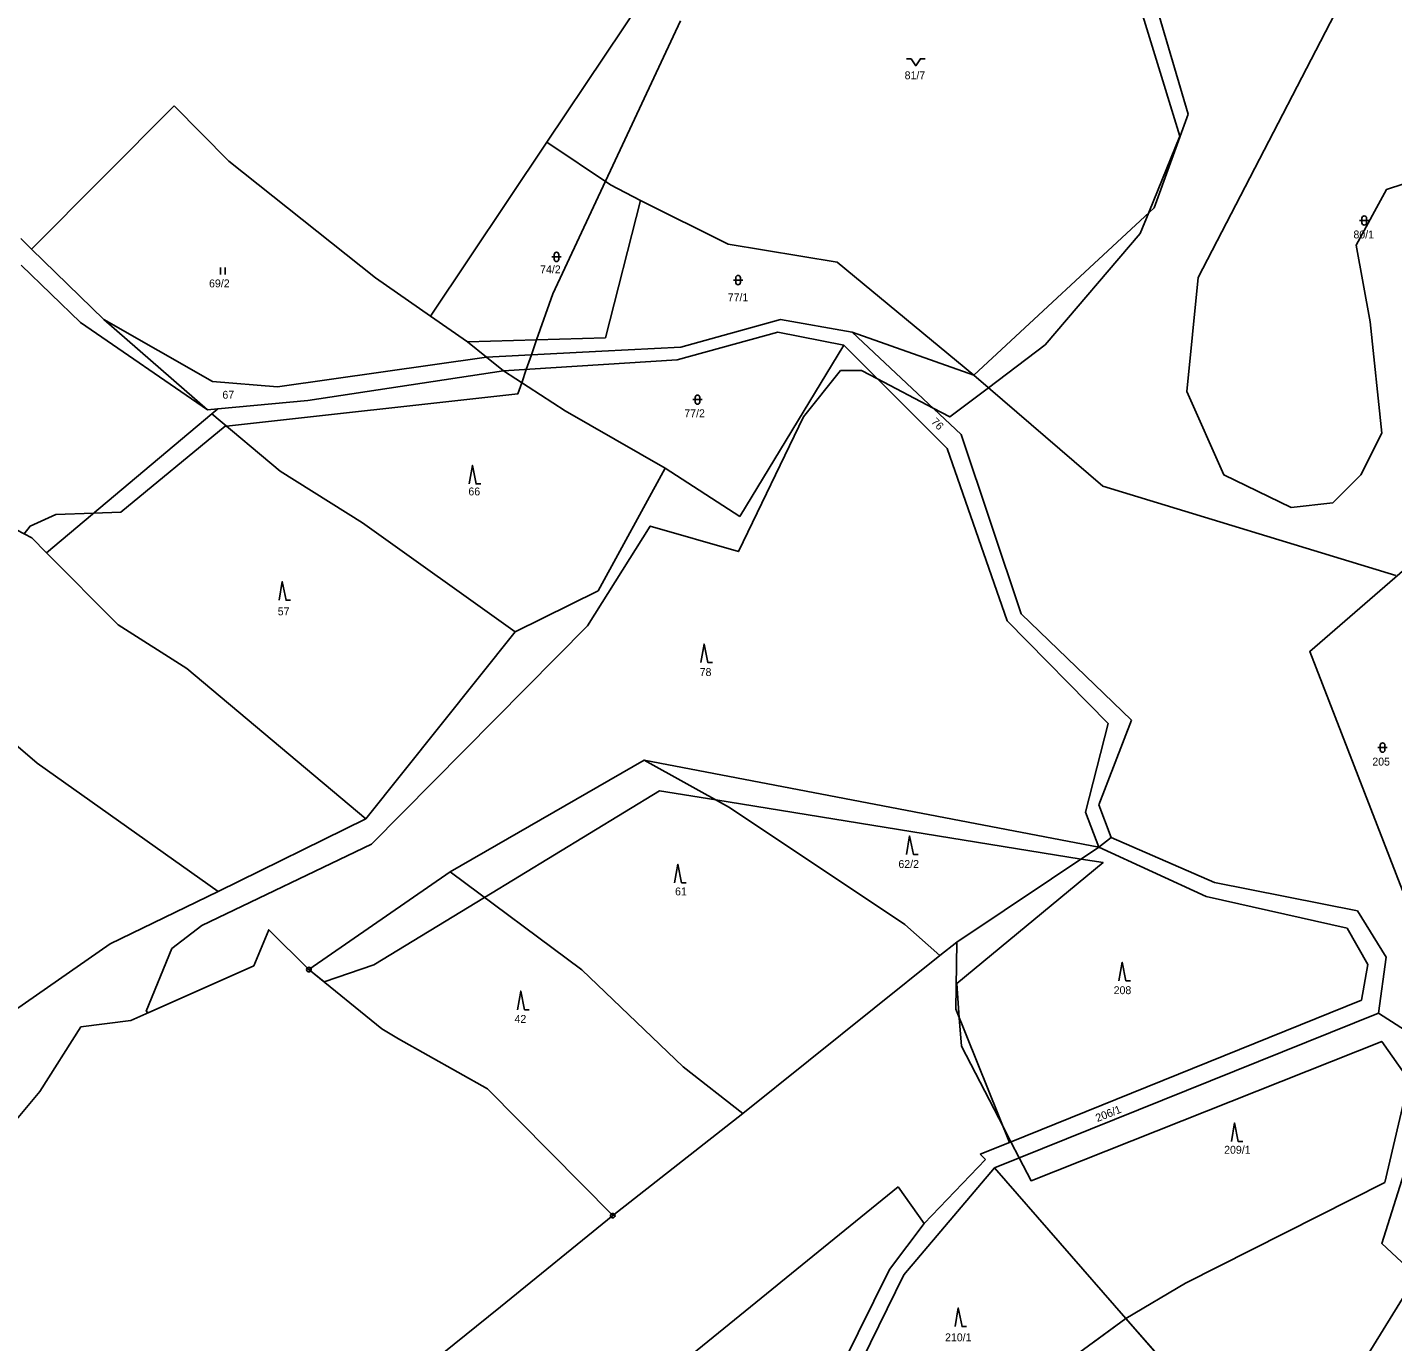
# Model space of a CAD drawing. Extents: x -547623 to -538651, y -1096714 to -1086522.
# Drawn here: x -542520.1 to -542226.1, y -1091898.7 to -1091615.6 of the extents above; entities that cross this region are included whole.
import ezdxf

# ---------------------------------------------------------------- set-up
doc = ezdxf.new("R2010")
doc.units = 0
for name, color, linetype in [('Vrstva 1', 7, 'Continuous'), ('Vrstva 25', 7, 'Continuous'), ('Vrstva 41', 7, 'Continuous'), ('Vrstva 52', 7, 'Continuous'), ('Vrstva 83', 7, 'Continuous'), ('Vrstva 86', 7, 'Continuous')]:
    doc.layers.add(name, color=color, linetype=linetype)

msp = doc.modelspace()

# ---------------------------------------------------------------- linework, layer by layer
at = {"layer": 'Vrstva 1'}
for points in [[(-542383.44, -1091603.18), (-542408.24, -1091640.29)], [(-542270.17, -1091634.31), (-542277.36, -1091609.95)], [(-542488.46, -1091632.52), (-542519.18, -1091663.35)], [(-542476.71, -1091644.42), (-542488.46, -1091632.52)], [(-542277.53, -1091654.43), (-542270.17, -1091634.31)], [(-542408.24, -1091640.29), (-542433.3, -1091677.79)], [(-542394.55, -1091649.48), (-542408.24, -1091640.29)], [(-542445.14, -1091669.56), (-542476.71, -1091644.42)], [(-542388.09, -1091652.89), (-542394.55, -1091649.48)], [(-542388.09, -1091652.89), (-542395.66, -1091682.44)], [(-542369.18, -1091662.32), (-542388.09, -1091652.89)], [(-542316.35, -1091690.51), (-542277.53, -1091654.43)], [(-542519.18, -1091663.35), (-542521.52, -1091661.06)], [(-542503.65, -1091678.54), (-542519.18, -1091663.35)], [(-542345.75, -1091666.17), (-542369.18, -1091662.32)], [(-542316.35, -1091690.51), (-542345.75, -1091666.17)], [(-542521.43, -1091666.8), (-542508.64, -1091679.19)], [(-542433.3, -1091677.79), (-542445.14, -1091669.56)], [(-542425.32, -1091683.34), (-542433.3, -1091677.79)], [(-542508.64, -1091679.19), (-542481.34, -1091697.96)], [(-542480.24, -1091691.88), (-542503.65, -1091678.54)], [(-542503.65, -1091678.54), (-542481.34, -1091697.96)], [(-542379.41, -1091684.48), (-542357.98, -1091678.52)], [(-542357.98, -1091678.52), (-542342.49, -1091681.24)], [(-542425.32, -1091683.34), (-542395.66, -1091682.44)], [(-542421.23, -1091686.64), (-542425.32, -1091683.34)], [(-542358.55, -1091681.24), (-542380.22, -1091687.22)], [(-542344.3, -1091684.07), (-542358.55, -1091681.24)], [(-542319.02, -1091703.31), (-542342.49, -1091681.24)], [(-542342.49, -1091681.24), (-542316.35, -1091690.51)], [(-542421.23, -1091686.64), (-542466.21, -1091692.99)], [(-542421.23, -1091686.64), (-542396.41, -1091685.36)], [(-542417.57, -1091689.6), (-542421.23, -1091686.64)], [(-542396.41, -1091685.36), (-542379.41, -1091684.48)], [(-542344.3, -1091684.07), (-542366.69, -1091720.95)], [(-542322.04, -1091706.3), (-542344.3, -1091684.07)], [(-542459.69, -1091695.93), (-542417.57, -1091689.6)], [(-542380.22, -1091687.22), (-542417.57, -1091689.6)], [(-542417.57, -1091689.6), (-542404.34, -1091698.18)], [(-542466.21, -1091692.99), (-542480.24, -1091691.88)], [(-542316.35, -1091690.51), (-542288.55, -1091714.43)], [(-542481.34, -1091697.96), (-542479.12, -1091697.75)], [(-542480.37, -1091698.8), (-542479.12, -1091697.75)], [(-542479.12, -1091697.75), (-542459.69, -1091695.93)], [(-542404.34, -1091698.18), (-542382.78, -1091710.52)], [(-542515.99, -1091728.75), (-542480.37, -1091698.8)], [(-542465.7, -1091711.2), (-542480.37, -1091698.8)], [(-542306.14, -1091741.89), (-542319.02, -1091703.31)], [(-542309.15, -1091743.41), (-542322.04, -1091706.3)], [(-542447.95, -1091722.33), (-542465.7, -1091711.2)], [(-542382.78, -1091710.52), (-542397.22, -1091736.97)], [(-542366.69, -1091720.95), (-542382.78, -1091710.52)], [(-542288.55, -1091714.43), (-542225.46, -1091733.62)], [(-542532.4, -1091718.66), (-542519.16, -1091725.55)], [(-542579.48, -1091721.4), (-542517.96, -1091774.09)], [(-542415.1, -1091745.77), (-542447.95, -1091722.33)], [(-542519.16, -1091725.55), (-542515.99, -1091728.75)], [(-542515.99, -1091728.75), (-542500.58, -1091744.28)], [(-542397.22, -1091736.97), (-542415.1, -1091745.77)], [(-542282.39, -1091764.82), (-542306.14, -1091741.89)], [(-542500.58, -1091744.28), (-542485.78, -1091753.67)], [(-542287.37, -1091765.51), (-542309.15, -1091743.41)], [(-542415.1, -1091745.77), (-542447.25, -1091786.05)], [(-542485.78, -1091753.67), (-542447.25, -1091786.05)], [(-542292.27, -1091784.66), (-542287.37, -1091765.51)], [(-542289.4, -1091783.06), (-542282.39, -1091764.82)], [(-542517.96, -1091774.09), (-542479.03, -1091801.74)], [(-542429.09, -1091797.51), (-542387.29, -1091773.46)], [(-542387.29, -1091773.46), (-542289.4, -1091792.18)], [(-542387.29, -1091773.46), (-542368.91, -1091783.6)], [(-542368.91, -1091783.6), (-542331.18, -1091808.83)], [(-542286.77, -1091790.08), (-542289.4, -1091783.06)], [(-542447.25, -1091786.05), (-542479.03, -1091801.74)], [(-542289.4, -1091792.18), (-542292.27, -1091784.66)], [(-542320, -1091812.59), (-542289.4, -1091792.18)], [(-542286.77, -1091790.08), (-542289.4, -1091792.18)], [(-542289.4, -1091792.18), (-542266.27, -1091802.79)], [(-542264.54, -1091799.74), (-542286.77, -1091790.08)], [(-542459.48, -1091818.52), (-542429.09, -1091797.51)], [(-542429.09, -1091797.51), (-542400.73, -1091818.57)], [(-542233.75, -1091805.9), (-542264.54, -1091799.74)], [(-542479.03, -1091801.74), (-542502.26, -1091813)], [(-542266.27, -1091802.79), (-542235.95, -1091809.64)], [(-542227.54, -1091815.85), (-542233.75, -1091805.9)], [(-542331.18, -1091808.83), (-542323.62, -1091815.49)], [(-542235.95, -1091809.64), (-542231.48, -1091817.41)], [(-542502.26, -1091813), (-542542.83, -1091841.2)], [(-542323.62, -1091815.49), (-542320, -1091812.59)], [(-542320, -1091812.59), (-542320.18, -1091827.09)], [(-542366.03, -1091849.51), (-542323.62, -1091815.49)], [(-542229.17, -1091827.94), (-542227.54, -1091815.85)], [(-542400.73, -1091818.57), (-542378.88, -1091839.47)], [(-542231.48, -1091817.41), (-542232.89, -1091825.15)], [(-542320.18, -1091827.09), (-542308.64, -1091855.75)], [(-542311.85, -1091861.24), (-542229.17, -1091827.94)], [(-542232.89, -1091825.15), (-542308.64, -1091855.75)], [(-542229.17, -1091827.94), (-542220.59, -1091833.44)], [(-542227.83, -1091864.42), (-542220.59, -1091833.44)], [(-542378.88, -1091839.47), (-542366.03, -1091849.51)], [(-542394.08, -1091871.53), (-542366.03, -1091849.51)], [(-542308.64, -1091855.75), (-542314.93, -1091858.29)], [(-542327.04, -1091873.23), (-542313.84, -1091859.42)], [(-542313.84, -1091859.42), (-542314.93, -1091858.29)], [(-542331.4, -1091884.28), (-542311.85, -1091861.24)], [(-542283.58, -1091893.68), (-542311.85, -1091861.24)], [(-542436.37, -1091949.66), (-542332.61, -1091865.29)], [(-542327.04, -1091873.23), (-542332.61, -1091865.29)], [(-542270.78, -1091886.08), (-542227.83, -1091864.42)], [(-542334.5, -1091883.13), (-542327.04, -1091873.23)], [(-542361.4, -1091937.55), (-542334.5, -1091883.13)], [(-542358.41, -1091939.35), (-542331.4, -1091884.28)], [(-542283.58, -1091893.68), (-542270.78, -1091886.08)], [(-542324.59, -1091923.69), (-542283.58, -1091893.68)], [(-542283.58, -1091893.68), (-542246.38, -1091936.31)]]:
    msp.add_lwpolyline(points, dxfattribs=at)
at = {"layer": 'Vrstva 25'}
for p, q in [((-542233.26, -1091657.2), (-542231.26, -1091657.2)), ((-542232.76, -1091657.7), (-542232.76, -1091656.7)), ((-542231.76, -1091656.7), (-542231.76, -1091657.7)), ((-542407.18, -1091665.04), (-542405.18, -1091665.04)), ((-542406.68, -1091665.54), (-542406.68, -1091664.54)), ((-542405.68, -1091664.54), (-542405.68, -1091665.54)), ((-542478.48, -1091668.8), (-542478.48, -1091667.3)), ((-542477.48, -1091668.8), (-542477.48, -1091667.3)), ((-542368.09, -1091670.03), (-542366.09, -1091670.03)), ((-542367.59, -1091670.53), (-542367.59, -1091669.53)), ((-542366.59, -1091669.53), (-542366.59, -1091670.53)), ((-542376.32, -1091696.28), (-542376.32, -1091695.28)), ((-542375.32, -1091695.28), (-542375.32, -1091696.28)), ((-542376.82, -1091695.78), (-542374.82, -1091695.78)), ((-542229.31, -1091770.71), (-542227.31, -1091770.71)), ((-542228.81, -1091771.21), (-542228.81, -1091770.21)), ((-542227.81, -1091770.21), (-542227.81, -1091771.21))]:
    msp.add_line(p, q, dxfattribs=at)
for points in [[(-542330.82, -1091622.37), (-542329.82, -1091622.37), (-542328.82, -1091623.87), (-542327.82, -1091622.37), (-542326.82, -1091622.37)], [(-542424.99, -1091713.93), (-542424.29, -1091709.93), (-542423.49, -1091713.93), (-542422.49, -1091713.93)], [(-542465.91, -1091738.97), (-542465.21, -1091734.97), (-542464.41, -1091738.97), (-542463.41, -1091738.97)], [(-542375.09, -1091752.41), (-542374.39, -1091748.41), (-542373.59, -1091752.41), (-542372.59, -1091752.41)], [(-542330.84, -1091793.73), (-542330.14, -1091789.73), (-542329.34, -1091793.73), (-542328.34, -1091793.73)], [(-542380.74, -1091799.84), (-542380.04, -1091795.84), (-542379.24, -1091799.84), (-542378.24, -1091799.84)], [(-542285.08, -1091820.94), (-542284.38, -1091816.94), (-542283.58, -1091820.94), (-542282.58, -1091820.94)], [(-542414.56, -1091827.17), (-542413.86, -1091823.17), (-542413.06, -1091827.17), (-542412.06, -1091827.17)], [(-542260.88, -1091855.57), (-542260.18, -1091851.57), (-542259.38, -1091855.57), (-542258.38, -1091855.57)], [(-542320.37, -1091895.41), (-542319.67, -1091891.41), (-542318.87, -1091895.41), (-542317.87, -1091895.41)]]:
    msp.add_lwpolyline(points, dxfattribs=at)
for centre, start, end in [((-542232.26, -1091656.7), 0, 180), ((-542232.26, -1091657.7), 180, 0), ((-542406.18, -1091664.54), 0, 180), ((-542406.18, -1091665.54), 180, 0), ((-542367.09, -1091669.53), 0, 180), ((-542367.09, -1091670.53), 180, 0), ((-542375.82, -1091695.28), 0, 180), ((-542375.82, -1091696.28), 180, 0), ((-542228.31, -1091770.21), 0, 180), ((-542228.31, -1091771.21), 180, 0)]:
    msp.add_arc(centre, 0.5, start, end, dxfattribs=at)
at = {"layer": 'Vrstva 41'}
for points in [[(-542468.11, -1091809.96), (-542471.34, -1091817.69)], [(-542468.11, -1091809.96), (-542471.34, -1091817.69)], [(-542459.48, -1091818.52), (-542468.11, -1091809.96)], [(-542459.48, -1091818.52), (-542468.11, -1091809.96)], [(-542497.81, -1091829.53), (-542471.34, -1091817.69)], [(-542497.81, -1091829.53), (-542471.34, -1091817.69)], [(-542443.79, -1091831.3), (-542459.48, -1091818.52)], [(-542443.79, -1091831.3), (-542459.48, -1091818.52)], [(-542508.61, -1091830.86), (-542517.43, -1091844.82)], [(-542508.61, -1091830.86), (-542517.43, -1091844.82)], [(-542497.81, -1091829.53), (-542508.61, -1091830.86)], [(-542497.81, -1091829.53), (-542508.61, -1091830.86)], [(-542440.19, -1091833.48), (-542443.79, -1091831.3)], [(-542440.19, -1091833.48), (-542443.79, -1091831.3)], [(-542421.01, -1091844.19), (-542440.19, -1091833.48)], [(-542421.01, -1091844.19), (-542440.19, -1091833.48)], [(-542517.43, -1091844.82), (-542523.19, -1091851.71)], [(-542517.43, -1091844.82), (-542523.19, -1091851.71)], [(-542421.01, -1091844.19), (-542394.08, -1091871.53)], [(-542421.01, -1091844.19), (-542394.08, -1091871.53)], [(-542394.08, -1091871.53), (-542418.23, -1091891.18)], [(-542394.08, -1091871.53), (-542418.23, -1091891.18)], [(-542430.82, -1091901.3), (-542418.23, -1091891.18)], [(-542430.82, -1091901.3), (-542418.23, -1091891.18)]]:
    msp.add_lwpolyline(points, dxfattribs=at)
at = {"layer": 'Vrstva 52'}
for points in [[(-542097.63, -1091641.85), (-542104, -1091640), (-542108.17, -1091638.89), (-542112.41, -1091637.76), (-542134, -1091632), (-542151, -1091631), (-542178.5, -1091634.5), (-542183.11, -1091636.01), (-542227.5, -1091650.5), (-542234, -1091662.5), (-542231, -1091679), (-542228.5, -1091703), (-542233, -1091712), (-542239, -1091718), (-542248, -1091719), (-542262.5, -1091712), (-542270.5, -1091694), (-542268, -1091669.5), (-542229.5, -1091595), (-542223.92, -1091573.85), (-542218.77, -1091554.33), (-542217.31, -1091548.8), (-542208, -1091513.5)], [(-542283, -1091603), (-542272, -1091639), (-542278.68, -1091655.5), (-542280.5, -1091660), (-542301, -1091684), (-542313.2, -1091693.22), (-542321.5, -1091699.5), (-542325.07, -1091697.62), (-542337.04, -1091691.32), (-542340.5, -1091689.5), (-542345, -1091689.5), (-542353, -1091699.5), (-542367, -1091728.5), (-542386, -1091723), (-542399.5, -1091744.5), (-542446, -1091791.5), (-542482.5, -1091809), (-542489, -1091814), (-542494.5, -1091827.5), (-542494.12, -1091827.88)], [(-542520.78, -1091724.71), (-542519.5, -1091723), (-542514, -1091720.5), (-542505.83, -1091720.21), (-542500, -1091720), (-542477.5, -1091701.5), (-542477.21, -1091701.47), (-542414.5, -1091694.5), (-542413.67, -1091692.13), (-542412.68, -1091689.29), (-542411.58, -1091686.14), (-542410.45, -1091682.89), (-542407, -1091673), (-542395.64, -1091648.75), (-542379.46, -1091614.19)], [(-542224, -1091801.5), (-542244, -1091750), (-542222.44, -1091731.38)], [(-542456.19, -1091821.2), (-542445.5, -1091817.5), (-542421.71, -1091802.99), (-542384, -1091780), (-542371.87, -1091781.97), (-542293.23, -1091794.73), (-542288.5, -1091795.5), (-542320, -1091821.5), (-542319.45, -1091828.9), (-542319, -1091835), (-542309.95, -1091852.5), (-542308.33, -1091855.63), (-542306.53, -1091859.1)], [(-542456.19, -1091821.2), (-542459.48, -1091818.52), (-542462.74, -1091815.29), (-542464.85, -1091813.2), (-542468.11, -1091809.96), (-542471.34, -1091817.69), (-542494.12, -1091827.88)], [(-542306.53, -1091859.1), (-542304, -1091864), (-542228.5, -1091834), (-542222.66, -1091842.3), (-542219, -1091847.5), (-542228.5, -1091877.5), (-542221, -1091884.5), (-542240.5, -1091916), (-542255, -1091909), (-542274.29, -1091904.32), (-542283.58, -1091893.68), (-542290.62, -1091898.83)]]:
    msp.add_lwpolyline(points, dxfattribs=at)
at = {"layer": 'Vrstva 83'}
for centre, radius in [((-542459.48, -1091818.52), 0.5), ((-542459.48, -1091818.52), 0.1), ((-542394.08, -1091871.53), 0.5), ((-542394.08, -1091871.53), 0.1)]:
    msp.add_circle(centre, radius, dxfattribs=at)

# ---------------------------------------------------------------- texts
at = {"layer": 'Vrstva 86'}
for s, p in [('81/7', (-542331.22, -1091626.77)), ('80/1', (-542234.59, -1091661.05)), ('74/2', (-542409.7, -1091668.57)), ('69/2', (-542480.98, -1091671.59)), ('77/1', (-542369.3, -1091674.58)), ('67', (-542478.1, -1091695.57)), ('77/2', (-542378.66, -1091699.56)), ('66', (-542425.14, -1091716.4)), ('57', (-542466.19, -1091742.23)), ('78', (-542375.35, -1091755.3)), ('205', (-542230.53, -1091774.59)), ('62/2', (-542332.56, -1091796.64)), ('61', (-542380.65, -1091802.55)), ('208', (-542286.22, -1091823.82)), ('42', (-542415.21, -1091830)), ('209/1', (-542262.43, -1091858.19)), ('210/1', (-542322.52, -1091898.59))]:
    msp.add_text(s, height=1.7, dxfattribs=at).set_placement(p)
for s, rotation, p in [('76', 315, (-542325.64, -1091700.7)), ('206/1', 21.6232, (-542289.71, -1091851.38))]:
    msp.add_text(s, height=1.7, rotation=rotation, dxfattribs=at).set_placement(p)

doc.saveas('drawing.dxf')
